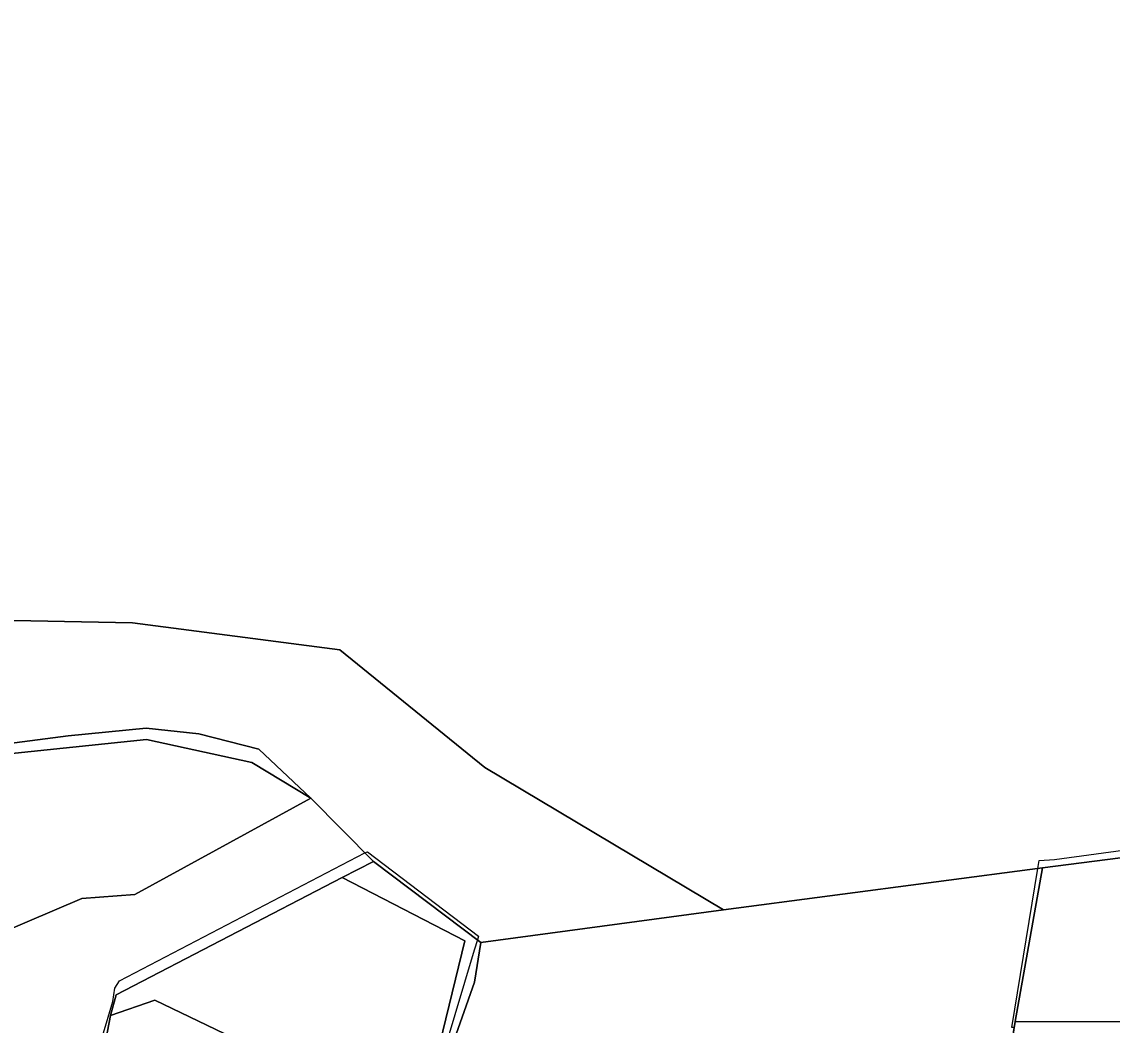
# Model space of a CAD drawing. Extents: x -477304 to -465429, y -1159113 to -1149210.
# Drawn here: x -470509.8 to -470157.2, y -1154554.9 to -1154230.4 of the extents above; entities that cross this region are included whole.
import ezdxf

# ---------------------------------------------------------------- set-up
doc = ezdxf.new("R2010")
doc.units = 0
for name, color, linetype in [('BPEJ_s', 7, 'Continuous'), ('PUPFL_s', 7, 'Continuous'), ('trav_porost_s', 7, 'Continuous')]:
    doc.layers.add(name, color=color, linetype=linetype)

msp = doc.modelspace()

# ---------------------------------------------------------------- linework, layer by layer
at = {"layer": 'BPEJ_s'}
for points in [[(-470101.44, -1154560.04), (-470165.86, -1154558.29), (-470177.69, -1154588.77), (-470180.28, -1154588.78), (-470195.22, -1154589.24), (-470189.36, -1154558.36), (-470188.89, -1154555.64), (-470189.67, -1154555.63), (-470181.25, -1154504.18), (-470180.83, -1154501.6), (-470175.87, -1154501.25), (-470033.15, -1154481.91)], [(-470101.44, -1154560.04), (-470165.86, -1154558.29), (-470177.69, -1154588.77), (-470180.28, -1154588.78), (-470195.22, -1154589.24), (-470189.36, -1154558.36), (-470188.89, -1154555.64), (-470189.67, -1154555.63), (-470181.25, -1154504.18), (-470180.83, -1154501.6), (-470175.87, -1154501.25), (-470033.15, -1154481.91)], [(-470486.7, -1154568.53), (-470480.35, -1154547.15), (-470479.71, -1154542.9), (-470478.23, -1154540.56), (-470398.82, -1154499.16), (-470398.06, -1154498.76), (-470362.1, -1154526.05), (-470362.47, -1154527.25), (-470363.49, -1154530.57), (-470372.84, -1154562.02)], [(-470486.7, -1154568.53), (-470480.35, -1154547.15), (-470479.71, -1154542.9), (-470478.23, -1154540.56), (-470398.82, -1154499.16), (-470398.06, -1154498.76), (-470362.1, -1154526.05), (-470362.47, -1154527.25), (-470363.49, -1154530.57), (-470372.84, -1154562.02)]]:
    msp.add_lwpolyline(points, dxfattribs=at)
at = {"layer": 'PUPFL_s'}
for points in [[(-470113.33, -1154495.5), (-470179.73, -1154503.98), (-470282.9, -1154517.54), (-470360.04, -1154471.52), (-470406.94, -1154433.53), (-470474.05, -1154424.76), (-470523.48, -1154423.81), (-470618.82, -1154387.8), (-470749.94, -1154369.32), (-470841.32, -1154350.08), (-470871.06, -1154328.84), (-470828.98, -1154316.78), (-470718.02, -1154284.98), (-470714.54, -1154283.98), (-470700.45, -1154279.94), (-470673.25, -1154270.22), (-470616.5, -1154231.84), (-470614.48, -1154230.45)], [(-470897.05, -1154336.29), (-470871.06, -1154328.84), (-470841.32, -1154350.08), (-470749.94, -1154369.32), (-470618.82, -1154387.8), (-470523.48, -1154423.81), (-470474.05, -1154424.76), (-470406.94, -1154433.53), (-470360.04, -1154471.52), (-470282.9, -1154517.54), (-470361.34, -1154528.1), (-470396.1, -1154501.91), (-470416.31, -1154481.45), (-470433.16, -1154465.61), (-470452.53, -1154460.7), (-470469.56, -1154458.87), (-470494.82, -1154461.36), (-470547.01, -1154468.06), (-470640.82, -1154482.01), (-470685.37, -1154498.14), (-470704.51, -1154523.37), (-470718.52, -1154534.6), (-470725.47, -1154545.83), (-470735.89, -1154566.74)]]:
    msp.add_lwpolyline(points, dxfattribs=at)
for points in [[(-470543.41, -1154474.9), (-470564.86, -1154488.76), (-470568.37, -1154496.83), (-470600.52, -1154489.04), (-470618.1, -1154495.5), (-470635.47, -1154497.57), (-470648.78, -1154510.06), (-470667.94, -1154504.55), (-470685.61, -1154511.86), (-470685.37, -1154498.14), (-470640.82, -1154482.01), (-470547.01, -1154468.06), (-470494.82, -1154461.36), (-470469.56, -1154458.87), (-470452.53, -1154460.7), (-470433.16, -1154465.61), (-470416.31, -1154481.45), (-470435.37, -1154469.95), (-470469.47, -1154462.45), (-470520.34, -1154467.78)], [(-470542.75, -1154536.23), (-470555.35, -1154528.5), (-470570.87, -1154518.41), (-470564.86, -1154488.76), (-470543.41, -1154474.9), (-470520.34, -1154467.78), (-470469.47, -1154462.45), (-470435.37, -1154469.95), (-470416.31, -1154481.45), (-470473.26, -1154512.61), (-470490.37, -1154513.88)], [(-470481.1, -1154551.69), (-470485.05, -1154571.97), (-470517.03, -1154564.19), (-470542.75, -1154536.23), (-470490.37, -1154513.88), (-470473.26, -1154512.61), (-470416.31, -1154481.45), (-470396.1, -1154501.91), (-470406.24, -1154507.08), (-470479.26, -1154545.09)], [(-470379.31, -1154586.24), (-470380.09, -1154590.28), (-470382.4, -1154633.8), (-470400.96, -1154621.85), (-470414.58, -1154613.08), (-470388.04, -1154584.61), (-470377.75, -1154573.57), (-470366.53, -1154527.56), (-470406.24, -1154507.08), (-470396.1, -1154501.91), (-470361.34, -1154528.1), (-470363.41, -1154540.96)], [(-470481.1, -1154551.69), (-470479.26, -1154545.09), (-470406.24, -1154507.08), (-470366.53, -1154527.56), (-470377.75, -1154573.57), (-470388.04, -1154584.61), (-470466.79, -1154546.74)], [(-470281.46, -1154571.99), (-470310.18, -1154589.72), (-470380.09, -1154590.28), (-470379.31, -1154586.24), (-470363.41, -1154540.96), (-470361.34, -1154528.1), (-470282.9, -1154517.54), (-470179.73, -1154503.98), (-470188.56, -1154553.7), (-470189.36, -1154558.36), (-470223.05, -1154570.67), (-470246.63, -1154575.62), (-470254.86, -1154564.49)]]:
    msp.add_lwpolyline(points, close=True, dxfattribs=at)
at = {"layer": 'trav_porost_s'}
for points in [[(-470165.86, -1154558.29), (-470189.36, -1154558.36), (-470188.56, -1154553.7), (-470147.29, -1154553.79), (-470092.91, -1154540.31), (-470077.15, -1154511.83), (-470112.8, -1154505.7), (-470113.33, -1154495.5), (-470032.44, -1154484.89), (-470049.82, -1154564.33), (-470050.17, -1154566.45), (-470101.44, -1154560.04)], [(-470092.91, -1154540.31), (-470147.29, -1154553.79), (-470188.56, -1154553.7), (-470179.73, -1154503.98), (-470113.33, -1154495.5), (-470112.8, -1154505.7), (-470077.15, -1154511.83)]]:
    msp.add_lwpolyline(points, close=True, dxfattribs=at)
msp.add_lwpolyline([(-470485.05, -1154571.97), (-470481.1, -1154551.69), (-470466.79, -1154546.74), (-470388.04, -1154584.61)], dxfattribs=at)

doc.saveas('drawing.dxf')
